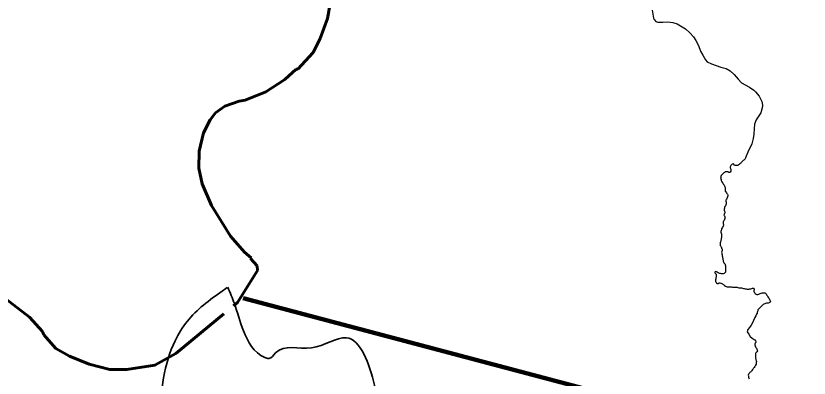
# Model space of a CAD drawing. Extents: x 553962 to 842807, y 8883888 to 9032388.
# Drawn here: x 723783 to 735234, y 8962096 to 8967332 of the extents above; entities that cross this region are included whole.
import ezdxf

# ---------------------------------------------------------------- set-up
doc = ezdxf.new("R2010")
doc.units = 0
doc.header["$LTSCALE"] = 150
doc.linetypes.add('LONG_DASH_SHORT_DASH', pattern=[9.9, 6, -1.2, 1.5, -1.2])
for name, color, linetype, lineweight in [('20', 7, 'Continuous', 35), ('24', 7, 'Continuous', 25), ('7', 7, 'LONG_DASH_SHORT_DASH', 60), ('9', 7, 'Continuous', 90)]:
    doc.layers.add(name, color=color, linetype=linetype, lineweight=lineweight)

msp = doc.modelspace()

# ---------------------------------------------------------------- linework, layer by layer
at = {"layer": '20'}
for points in [[(725928.5, 8960903.3), (725876.2, 8961536), (726081.7, 8962637.1), (726256.4, 8962916.4), (726759.9, 8963354.2), (726833.7, 8963405.4)], [(726841.2, 8963409.9), (726937.1, 8963174.2), (727068.2, 8962779.5), (727376.4, 8962395.4), (727435.5, 8962382), (727530.5, 8962459.9), (728049.4, 8962535.1), (728552.9, 8962680.1), (728961.3, 8961995.3), (729110.3, 8960869.6)]]:
    msp.add_spline(points, degree=3, dxfattribs=at)
at = {"layer": '24'}
for points in [[(732967.3, 8967414.9), (732986, 8967300), (732997.8, 8967278.1), (733022.8, 8967248.5), (733047.5, 8967241.4), (733120.3, 8967238.6), (733188.8, 8967243.5), (733264.7, 8967233.7), (733328, 8967214.7), (733447.7, 8967146.1), (733512.9, 8967086.8), (733564.5, 8967027.4), (733599.2, 8966975.3), (733599.2, 8966975.3), (733635.8, 8966903.5)], [(733635.8, 8966903.5), (733667.4, 8966823.6), (733697.2, 8966763.3), (733739, 8966694.9), (733760.7, 8966668.4), (733825.8, 8966637.8), (733959, 8966591.6), (734034.5, 8966569.7), (734094.6, 8966536.2), (734151.5, 8966485), (734209.2, 8966415.7), (734259.6, 8966363.7), (734370.9, 8966301.9), (734433.4, 8966256), (734458.6, 8966232.5), (734511.2, 8966171.1), (734552, 8966096.3), (734560.3, 8966041.1), (734559.6, 8966020.2), (734537.3, 8965930.7), (734471.1, 8965828), (734446.2, 8965764.4), (734439.5, 8965701), (734438, 8965620.3), (734427.4, 8965560.6), (734408.2, 8965484.4), (734379, 8965420.6), (734356.7, 8965384.2), (734317.4, 8965278.9)], [(734317.4, 8965278.9), (734316.7, 8965277.6), (734309.6, 8965266), (734300.3, 8965256.2), (734290.8, 8965248), (734280, 8965241.5), (734271, 8965232.4), (734262.1, 8965222.2), (734255.2, 8965210.8), (734246, 8965201.4), (734235.3, 8965192.4), (734225.2, 8965183.6), (734214.5, 8965176.8), (734203.3, 8965171.2), (734191.1, 8965169), (734176.5, 8965168.2), (734165.4, 8965170.5), (734153.3, 8965175.2), (734146.5, 8965187.1), (734135.5, 8965193.7), (734123.7, 8965189.1), (734113.9, 8965181), (734104.7, 8965171.5), (734096.9, 8965160.2), (734092, 8965148.5), (734093.8, 8965135.7), (734099.1, 8965124.2), (734101.8, 8965111.2), (734104.4, 8965098.9), (734101.7, 8965086.3), (734094.8, 8965075.1), (734085.3, 8965066.8), (734072.7, 8965069.6), (734061.6, 8965075.9), (734048.7, 8965077.6), (734035.9, 8965079.3), (734022.6, 8965077.8), (734012.9, 8965069.3), (734002.3, 8965061.6), (733992.1, 8965054.2), (733982.6, 8965044.5), (733973.5, 8965035.4), (733966.4, 8965023.8), (733961.2, 8965011.2), (733957.4, 8964996.8), (733956.8, 8964980.1), (733961.7, 8964967.6), (733965, 8964954.8), (733969.4, 8964942.7), (733975.5, 8964931.1), (733983, 8964920.4), (733992.3, 8964907.2), (733999.9, 8964896), (734007, 8964885.5), (734014.1, 8964874.7), (734019.1, 8964863.1), (734023, 8964850.6), (734021.8, 8964836.9), (734020.6, 8964824.1), (734020.5, 8964810.9), (734024.2, 8964798.7), (734031.2, 8964786.5), (734039.1, 8964776.3), (734045.8, 8964764.7), (734054.2, 8964754.9)], [(734054.2, 8964754.9), (734060.9, 8964743.3), (734062.1, 8964730.9), (734057.1, 8964716.4), (734051.1, 8964704.2), (734044.2, 8964692), (734039, 8964679.5), (734033.5, 8964667.7), (734031.7, 8964654.4), (734034.2, 8964641.1), (734034.2, 8964628.3), (734034.1, 8964613), (734031.7, 8964599), (734024.3, 8964586.6), (734018.8, 8964574.7), (734012.7, 8964563), (734010, 8964550.6), (734009.5, 8964537.9), (734009, 8964524.6), (734010.7, 8964510.9), (734016.3, 8964498.6), (734016.6, 8964486), (734010.2, 8964474.6), (734005, 8964463.3), (734003.8, 8964450.7), (734012.6, 8964441.7), (734016, 8964428.6), (734016.2, 8964415.1), (734015.3, 8964401.5), (734012.5, 8964389.2), (734008.2, 8964375), (733999.7, 8964365), (733992.6, 8964354.2), (733992.8, 8964341.2), (733995.2, 8964328.2), (733996.5, 8964315.3), (733996.1, 8964302.6)], [(733996.1, 8964302.6), (733991.3, 8964290.8), (733985.7, 8964278.4), (733977, 8964266.7), (733970.8, 8964254.3), (733966.8, 8964241.9), (733962.8, 8964229.6), (733960.8, 8964216.6), (733959.5, 8964204), (733963.7, 8964190.5), (733968, 8964177.9), (733970, 8964165.6), (733970.8, 8964152.7), (733969.3, 8964140.3), (733967.8, 8964127), (733965.9, 8964114.5), (733963.3, 8964101.8), (733960.2, 8964089.4), (733957.5, 8964076.7), (733954, 8964064.3), (733950.2, 8964052), (733949.4, 8964039.4), (733948.8, 8964026.1), (733950.4, 8964013.4), (733956.9, 8964002.4), (733964.9, 8963992.1), (733970.9, 8963980.8), (733975.1, 8963967.2), (733977.1, 8963954.1), (733977.3, 8963941.3), (733974.7, 8963928.5), (733969.8, 8963916.5), (733973.1, 8963904.2), (733975.6, 8963891), (733978.1, 8963878), (733980.9, 8963864.1), (733983.6, 8963851.7), (733985.7, 8963839), (733987.3, 8963825.2), (733990.2, 8963813), (733991.4, 8963800.2), (733993.4, 8963787.4), (733998.3, 8963775.9), (734004.5, 8963764.8), (734011.8, 8963753.8), (734019.7, 8963743.9), (734023.1, 8963731.8), (734024.4, 8963719), (734025.3, 8963704.3), (734026.4, 8963691.4), (734027.8, 8963677.9), (734028.3, 8963664.8), (734028.3, 8963651.9), (734028.2, 8963639.3), (734025.8, 8963627), (734017.3, 8963617.8), (734005.2, 8963608.5), (733993.3, 8963604.6), (733979.8, 8963604.3), (733967.2, 8963605.8), (733955.4, 8963610.6), (733942.5, 8963609.8), (733929.6, 8963614), (733918.5, 8963620.1), (733907.4, 8963627.1)], [(733907.4, 8963627.1), (733896, 8963632.6), (733883.9, 8963636.4), (733873.5, 8963629), (733873.4, 8963616.1), (733881.9, 8963606.8), (733890.4, 8963597.1), (733892.8, 8963584.5), (733892.8, 8963571.2), (733891.7, 8963557.6), (733888.4, 8963545.2), (733885.2, 8963532.5), (733883.4, 8963519.3), (733883.6, 8963506.2), (733884.6, 8963493.5), (733889.7, 8963481.7), (733897.6, 8963469.9), (733908.2, 8963462.6), (733921.2, 8963465.7), (733932.8, 8963471.8), (733947.2, 8963473.3), (733959.5, 8963471.2), (733971.9, 8963465.6), (733982.9, 8963458.6), (733993.4, 8963451), (734003.9, 8963442.6), (734014.3, 8963435.6), (734024.7, 8963427.4), (734036.2, 8963420), (734048.7, 8963417.4), (734061.5, 8963417), (734075.2, 8963416.7), (734088.5, 8963416.8), (734101.5, 8963418.1), (734115.2, 8963415.3), (734127.4, 8963412.7), (734140.3, 8963411.9)], [(734140.3, 8963411.9), (734153.1, 8963412.5), (734166.7, 8963413), (734179.8, 8963413), (734192.9, 8963411.4), (734204.7, 8963406.1), (734217.6, 8963403.3), (734230.9, 8963401.8), (734244.9, 8963401.4), (734258.5, 8963399.5), (734272.1, 8963396.5), (734284.7, 8963393.3), (734297.7, 8963389.8), (734310, 8963386.4), (734324.6, 8963384.7), (734339.7, 8963384.1), (734353.5, 8963383.7), (734366.6, 8963383.7), (734380.1, 8963384.7), (734392.7, 8963388.3), (734405.8, 8963393.8), (734418.5, 8963396.7), (734431.2, 8963396.6), (734441, 8963388.7), (734438.8, 8963376.4), (734433.9, 8963364.4), (734437.2, 8963351.6), (734442.7, 8963339.3), (734449.4, 8963327.7), (734457.2, 8963316.7), (734467.7, 8963309.5), (734480.4, 8963305.5), (734493.4, 8963305.1), (734506.2, 8963307.8), (734517.6, 8963314.2), (734529, 8963319.3), (734541.9, 8963323.9), (734554.4, 8963327), (734568.6, 8963330.6), (734581.7, 8963331.2), (734594.2, 8963329.3), (734605.3, 8963322.3), (734613.5, 8963312.8), (734620.4, 8963302.1), (734626.4, 8963290.9), (734633.3, 8963280.1), (734640, 8963269.1), (734647.3, 8963258.4), (734655.3, 8963248.2), (734662.7, 8963234.7), (734672.8, 8963211.7)], [(734672.8, 8963211.7), (734674.2, 8963206.7), (734674.2, 8963203.6), (734671.8, 8963197.4), (734666.7, 8963191.8), (734656.5, 8963184.6), (734644, 8963181), (734630.8, 8963180.4), (734617.4, 8963180.5), (734606.2, 8963174.5), (734593.3, 8963171.7), (734582, 8963165), (734571.1, 8963158.4), (734560.2, 8963150), (734550, 8963141.1), (734540.7, 8963132.2), (734531.7, 8963121.8), (734523.2, 8963111.8), (734513.7, 8963102.3), (734503.3, 8963094.3), (734495.2, 8963084.6), (734491.5, 8963070.7), (734487.3, 8963058.8), (734483.8, 8963046.6), (734481.8, 8963033.4), (734475.8, 8963021.3), (734469.1, 8963010), (734463.7, 8962997.9), (734452.3, 8962973.1)], [(734452.3, 8962973.1), (734447.6, 8962962.4), (734429.7, 8962928.5), (734414.2, 8962893.9), (734396.5, 8962860.8), (734373.9, 8962829.8), (734350.6, 8962800.1), (734340.4, 8962763.4), (734361.6, 8962732.1), (734382.8, 8962699.1), (734411.5, 8962673.7), (734426.3, 8962663.6), (734439.8, 8962657), (734450.1, 8962649.5), (734460.7, 8962637.1), (734463.7, 8962623.8), (734462.3, 8962611.2), (734455.9, 8962600), (734451.7, 8962588.5), (734451.6, 8962576.2), (734454.6, 8962563.8), (734460.7, 8962551.3), (734466, 8962539.4), (734473.2, 8962527.7), (734480.5, 8962515.1), (734485.3, 8962503.2), (734487.4, 8962490.2), (734483.7, 8962478.7), (734472.9, 8962472.5), (734463.9, 8962463.6), (734460.9, 8962451.8), (734460.9, 8962439.4), (734460.8, 8962426.2), (734458.8, 8962411.3), (734458.1, 8962398.5), (734460, 8962386.5), (734462.6, 8962374.7), (734466.6, 8962362.6), (734470.8, 8962350.7), (734471.7, 8962337.7), (734471.5, 8962322.5), (734471.3, 8962308.9), (734467.4, 8962297.2), (734460.8, 8962286.3), (734455.3, 8962275.4), (734448.8, 8962263.2), (734441, 8962251.4), (734433.2, 8962240.7), (734425.2, 8962229), (734417.4, 8962219.1), (734409.1, 8962209), (734400, 8962199.1), (734391.7, 8962190), (734383.7, 8962181), (734374.2, 8962173.1), (734366, 8962164.3), (734357.8, 8962153.6), (734354.8, 8962141), (734357.8, 8962124), (734360.1, 8962112), (734364.5, 8962097.4), (734370.5, 8962085.5)]]:
    msp.add_lwpolyline(points, dxfattribs=at)
at = {"layer": '7'}
msp.add_lwpolyline([(723625.8, 8963254.3), (723977.8, 8962977.1), (724168.2, 8962768.7), (724186.8, 8962722.9), (724359.5, 8962523.2), (724559.4, 8962414.2), (724841.1, 8962296.1), (725141, 8962223.5), (725386.8, 8962222.5), (725788.6, 8962283.2), (726090.3, 8962454.2), (726984.4, 8963189.7), (727272.9, 8963654), (727265.1, 8963720.5), (727171.4, 8963825.9), (727177.2, 8963835.7), (727083.5, 8963916.6), (726881.4, 8964145.8), (726607, 8964591.8), (726472.1, 8964903.4), (726424.9, 8965128.6), (726428, 8965378.3), (726489.2, 8965641.2), (726585.3, 8965827.1), (726663.7, 8965928.8), (726797, 8966026.6), (727004.8, 8966100.9), (727095.2, 8966112.8), (727389.2, 8966234.1), (727665.8, 8966411.4), (727830.4, 8966559.9), (727853.4, 8966559.4), (728073.8, 8966803.2), (728177.3, 8967005.8), (728281, 8967292.8), (728314.3, 8967479.3)], dxfattribs=at)
at = {"layer": '9'}
msp.add_line((738230.2, 8960292.9), (727062.8, 8963254.1), dxfattribs=at)

doc.saveas('drawing.dxf')
